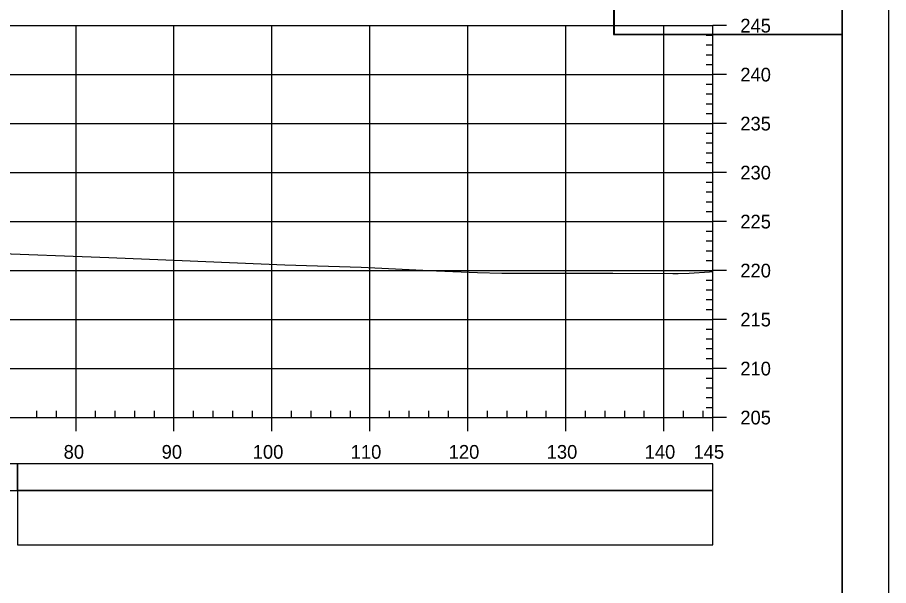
# Model space of a CAD drawing. Extents: x 1386544 to 1388153, y 379785 to 390999.
# Drawn here: x 1386959.3 to 1387048.2, y 380593.6 to 380651.6 of the extents above; entities that cross this region are included whole.
import ezdxf

# ---------------------------------------------------------------- set-up
doc = ezdxf.new("R2010")
doc.units = 0
for name, color, linetype in [('R_Axis', 7, 'Continuous'), ('R_Axis Annot', 7, 'Continuous'), ('R_Border', 7, 'Continuous'), ('R_Exist Surface', 7, 'Continuous'), ('R_Grid', 7, 'Continuous'), ('R_No Plot', 7, 'Continuous'), ('R_Striping', 7, 'Continuous')]:
    doc.layers.add(name, color=color, linetype=linetype)

msp = doc.modelspace()

# ---------------------------------------------------------------- linework, layer by layer
at = {"layer": 'R_Axis'}
for p, q in [((1387030.238, 380610.734), (1387030.238, 380650.734)), ((1387031.638, 380650.734), (1387030.238, 380650.734)), ((1387030.238, 380649.734), (1387029.538, 380649.734)), ((1387030.238, 380648.734), (1387029.538, 380648.734)), ((1387030.238, 380647.734), (1387029.538, 380647.734)), ((1387030.238, 380646.734), (1387029.538, 380646.734)), ((1387031.638, 380645.734), (1387030.238, 380645.734)), ((1387030.238, 380644.734), (1387029.538, 380644.734)), ((1387030.238, 380643.734), (1387029.538, 380643.734)), ((1387030.238, 380642.734), (1387029.538, 380642.734)), ((1387030.238, 380641.734), (1387029.538, 380641.734)), ((1387031.638, 380640.734), (1387030.238, 380640.734)), ((1387030.238, 380639.734), (1387029.538, 380639.734)), ((1387030.238, 380638.734), (1387029.538, 380638.734)), ((1387030.238, 380637.734), (1387029.538, 380637.734)), ((1387030.238, 380636.734), (1387029.538, 380636.734)), ((1387031.638, 380635.734), (1387030.238, 380635.734)), ((1387030.238, 380634.734), (1387029.538, 380634.734)), ((1387030.238, 380633.734), (1387029.538, 380633.734)), ((1387030.238, 380632.734), (1387029.538, 380632.734)), ((1387030.238, 380631.734), (1387029.538, 380631.734)), ((1387031.638, 380630.734), (1387030.238, 380630.734)), ((1387030.238, 380629.734), (1387029.538, 380629.734)), ((1387030.238, 380628.734), (1387029.538, 380628.734)), ((1387030.238, 380627.734), (1387029.538, 380627.734)), ((1387030.238, 380626.734), (1387029.538, 380626.734)), ((1387031.638, 380625.734), (1387030.238, 380625.734)), ((1387030.238, 380624.734), (1387029.538, 380624.734)), ((1387030.238, 380623.734), (1387029.538, 380623.734)), ((1387030.238, 380622.734), (1387029.538, 380622.734)), ((1387030.238, 380621.734), (1387029.538, 380621.734)), ((1387031.638, 380620.734), (1387030.238, 380620.734)), ((1387030.238, 380619.734), (1387029.538, 380619.734)), ((1387030.238, 380618.734), (1387029.538, 380618.734)), ((1387030.238, 380617.734), (1387029.538, 380617.734)), ((1387030.238, 380616.734), (1387029.538, 380616.734)), ((1387031.638, 380615.734), (1387030.238, 380615.734)), ((1387030.238, 380614.734), (1387029.538, 380614.734)), ((1387030.238, 380613.734), (1387029.538, 380613.734)), ((1387030.238, 380612.734), (1387029.538, 380612.734)), ((1386961.238, 380610.734), (1386961.238, 380611.434)), ((1386963.238, 380610.734), (1386963.238, 380611.434)), ((1386967.238, 380610.734), (1386967.238, 380611.434)), ((1386969.238, 380610.734), (1386969.238, 380611.434)), ((1386971.238, 380610.734), (1386971.238, 380611.434)), ((1386973.238, 380610.734), (1386973.238, 380611.434)), ((1386977.238, 380610.734), (1386977.238, 380611.434)), ((1386979.238, 380610.734), (1386979.238, 380611.434)), ((1386981.238, 380610.734), (1386981.238, 380611.434)), ((1386983.238, 380610.734), (1386983.238, 380611.434)), ((1386987.238, 380610.734), (1386987.238, 380611.434)), ((1386989.238, 380610.734), (1386989.238, 380611.434)), ((1386991.238, 380610.734), (1386991.238, 380611.434)), ((1386993.238, 380610.734), (1386993.238, 380611.434)), ((1386997.238, 380610.734), (1386997.238, 380611.434)), ((1386999.238, 380610.734), (1386999.238, 380611.434)), ((1387001.238, 380610.734), (1387001.238, 380611.434)), ((1387003.238, 380610.734), (1387003.238, 380611.434)), ((1387007.238, 380610.734), (1387007.238, 380611.434)), ((1387009.238, 380610.734), (1387009.238, 380611.434)), ((1387011.238, 380610.734), (1387011.238, 380611.434)), ((1387013.238, 380610.734), (1387013.238, 380611.434)), ((1387017.238, 380610.734), (1387017.238, 380611.434)), ((1387019.238, 380610.734), (1387019.238, 380611.434)), ((1387021.238, 380610.734), (1387021.238, 380611.434)), ((1387023.238, 380610.734), (1387023.238, 380611.434)), ((1387027.238, 380610.734), (1387027.238, 380611.434)), ((1387029.238, 380610.734), (1387029.238, 380611.434)), ((1387030.238, 380611.734), (1387029.538, 380611.734)), ((1386740.238, 380610.734), (1387030.238, 380610.734)), ((1386965.238, 380609.334), (1386965.238, 380610.734)), ((1386975.238, 380609.334), (1386975.238, 380610.734)), ((1386985.238, 380609.334), (1386985.238, 380610.734)), ((1386995.238, 380609.334), (1386995.238, 380610.734)), ((1387005.238, 380609.334), (1387005.238, 380610.734)), ((1387015.238, 380609.334), (1387015.238, 380610.734)), ((1387025.238, 380609.334), (1387025.238, 380610.734)), ((1387030.238, 380609.334), (1387030.238, 380610.734)), ((1387031.638, 380610.734), (1387030.238, 380610.734))]:
    msp.add_line(p, q, dxfattribs=at)
at = {"layer": 'R_Axis Annot'}
for points in [[(1386959.258, 380603.29), (1387030.238, 380603.29), (1387030.238, 380605.998), (1386959.258, 380605.998)], [(1386959.258, 380597.762), (1387030.238, 380597.762), (1387030.238, 380603.29), (1386959.258, 380603.29)]]:
    msp.add_lwpolyline(points, close=True, dxfattribs=at)
at = {"layer": 'R_Border'}
msp.add_line((1387043.418, 380478.567), (1387043.418, 380684.027), dxfattribs=at)
at = {"layer": 'R_Exist Surface'}
msp.add_lwpolyline([(1386955.864, 380627.541), (1386968.598, 380627.055), (1386976.083, 380626.767), (1386986.567, 380626.318), (1386994.327, 380626.078), (1387002.043, 380625.719), (1387006.219, 380625.531), (1387008.703, 380625.489), (1387020.043, 380625.457), (1387026.144, 380625.429), (1387026.682, 380625.429), (1387027.806, 380625.457), (1387029.903, 380625.611), (1387030.238, 380625.633)], dxfattribs=at)
at = {"layer": 'R_Grid'}
for p, q in [((1386740.238, 380650.734), (1387030.238, 380650.734)), ((1386965.238, 380610.734), (1386965.238, 380650.734)), ((1386975.238, 380610.734), (1386975.238, 380650.734)), ((1386985.238, 380610.734), (1386985.238, 380650.734)), ((1386995.238, 380610.734), (1386995.238, 380650.734)), ((1387005.238, 380610.734), (1387005.238, 380650.734)), ((1387015.238, 380610.734), (1387015.238, 380650.734)), ((1387025.238, 380610.734), (1387025.238, 380650.734)), ((1387030.238, 380610.734), (1387030.238, 380650.734)), ((1386740.238, 380645.734), (1387030.238, 380645.734)), ((1386740.238, 380640.734), (1387030.238, 380640.734)), ((1386740.238, 380635.734), (1387030.238, 380635.734)), ((1386740.238, 380630.734), (1387030.238, 380630.734)), ((1386740.238, 380625.734), (1387030.238, 380625.734)), ((1386740.238, 380620.734), (1387030.238, 380620.734)), ((1386740.238, 380615.734), (1387030.238, 380615.734)), ((1386740.238, 380610.734), (1387030.238, 380610.734))]:
    msp.add_line(p, q, dxfattribs=at)
at = {"layer": 'R_No Plot'}
for points in [[(1386714.83, 380687.922), (1387048.17, 380687.922), (1387048.17, 380474.584), (1386714.83, 380474.584)], [(1386961.158, 380684.027), (1386980.778, 380684.027), (1386980.778, 380674.147), (1386996.89, 380674.147), (1387020.089, 380674.147), (1387020.089, 380649.815), (1387043.418, 380649.815), (1387043.418, 380478.567), (1386727.238, 380478.567), (1386727.238, 380684.027)], [(1387020.089, 380674.147), (1387043.297, 380674.147), (1387043.418, 380649.815), (1387020.21, 380649.815)]]:
    msp.add_lwpolyline(points, close=True, dxfattribs=at)
at = {"layer": 'R_Striping'}
msp.add_lwpolyline([(1386927.919, 380603.293), (1386959.258, 380603.293), (1386959.258, 380605.998), (1386927.919, 380605.998)], close=True, dxfattribs=at)

# ---------------------------------------------------------------- texts
at = {"layer": 'R_Axis Annot'}
for s, p in [('245', (1387033.038, 380650.034)), ('240', (1387033.038, 380645.034)), ('235', (1387033.038, 380640.034)), ('230', (1387033.038, 380635.034)), ('225', (1387033.038, 380630.034)), ('220', (1387033.038, 380625.034)), ('215', (1387033.038, 380620.034)), ('210', (1387033.038, 380615.034)), ('205', (1387033.038, 380610.034)), ('80', (1386963.976, 380606.534)), ('90', (1386973.976, 380606.534)), ('100', (1386983.276, 380606.534)), ('110', (1386993.276, 380606.534)), ('120', (1387003.276, 380606.534)), ('130', (1387013.276, 380606.534)), ('140', (1387023.276, 380606.534)), ('145', (1387028.263, 380606.534))]:
    msp.add_text(s, height=1.4, dxfattribs=at).set_placement(p)

doc.saveas('drawing.dxf')
